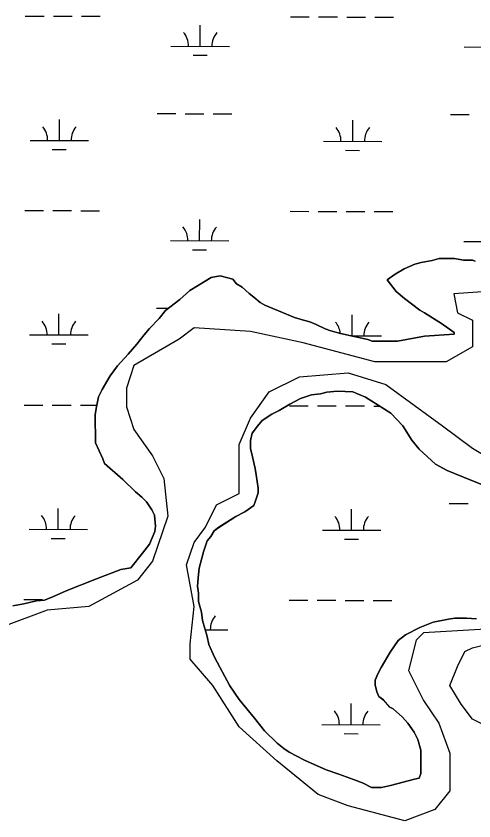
# Model space of a CAD drawing. Extents: x 3161615 to 3199515, y 867541 to 892976.
# Drawn here: x 3173738 to 3174522, y 886743 to 888120 of the extents above; entities that cross this region are included whole.
import ezdxf

# ---------------------------------------------------------------- set-up
doc = ezdxf.new("R2010")
doc.units = 0
for name, color, linetype in [('V-SITE-VEGE', 7, 'Continuous'), ('V-TOPO-SHOR', 7, 'Continuous'), ('V-WETL-SWMP', 7, 'Continuous')]:
    doc.layers.add(name, color=color, linetype=linetype)

msp = doc.modelspace()

# ---------------------------------------------------------------- linework, layer by layer
at = {"layer": 'V-SITE-VEGE'}
for p, q in [((3174450.1, 887701.5), (3174462.4, 887704.7)), ((3174462.4, 887704.7), (3174488.6, 887704.9)), ((3174488.6, 887704.9), (3174504.1, 887701.9)), ((3174504.1, 887701.9), (3174519.5, 887702)), ((3174519.5, 887702), (3174524.1, 887700.5)), ((3174402.4, 887687.2), (3174420.8, 887695.1)), ((3174420.8, 887695.1), (3174431.6, 887698.2)), ((3174431.6, 887698.2), (3174450.1, 887701.5)), ((3174072.4, 887672.1), (3174087.8, 887675.3)), ((3174087.8, 887675.3), (3174109.5, 887669.3)), ((3174373.2, 887668.4), (3174387, 887677.8)), ((3174387, 887677.8), (3174402.4, 887687.2)), ((3174035.6, 887650.2), (3174061.7, 887665.9)), ((3174061.7, 887665.9), (3174072.4, 887672.1)), ((3174109.5, 887669.3), (3174115.7, 887661.7)), ((3174115.7, 887661.7), (3174125, 887655.6)), ((3174388.8, 887648.5), (3174373.2, 887668.4)), ((3174018.7, 887634.7), (3174035.6, 887650.2)), ((3174125, 887655.6), (3174137.4, 887644.9)), ((3174402.8, 887636.3), (3174388.8, 887648.5)), ((3173994.2, 887615.9), (3174018.7, 887634.7)), ((3174137.4, 887644.9), (3174145.2, 887638.8)), ((3174145.2, 887638.8), (3174156.1, 887629.6)), ((3174429.2, 887616.5), (3174402.8, 887636.3)), ((3174156.1, 887629.6), (3174163.8, 887625.1)), ((3174163.8, 887625.1), (3174201, 887609.9)), ((3173983.5, 887602), (3173994.2, 887615.9)), ((3174201, 887609.9), (3174214.9, 887603.9)), ((3174437, 887611.9), (3174429.2, 887616.5)), ((3174466.4, 887593.6), (3174437, 887611.9)), ((3173966.7, 887584.9), (3173983.5, 887602)), ((3174214.9, 887603.9), (3174230.4, 887599.4)), ((3174230.4, 887599.4), (3174241.2, 887596.4)), ((3174241.2, 887596.4), (3174252, 887591.9)), ((3174252, 887591.9), (3174267.5, 887584.3)), ((3174488.1, 887578.4), (3174466.4, 887593.6)), ((3173957.5, 887574), (3173966.7, 887584.9)), ((3174267.5, 887584.3), (3174276.8, 887581.3)), ((3174276.8, 887581.3), (3174293.8, 887576.8)), ((3174488.2, 887575.3), (3174488.1, 887578.4)), ((3173945.3, 887558.5), (3173957.5, 887574)), ((3174293.8, 887576.8), (3174340.1, 887566.4)), ((3174340.1, 887566.4), (3174347.9, 887563.3)), ((3174391.1, 887563.7), (3174437.3, 887571.8)), ((3174437.3, 887571.8), (3174488.2, 887575.3)), ((3173930, 887541.4), (3173945.3, 887558.5)), ((3174347.9, 887563.3), (3174391.1, 887563.7)), ((3173911.7, 887521.2), (3173930, 887541.4)), ((3173899.5, 887504.1), (3173911.7, 887521.2)), ((3173885.8, 887480.8), (3173899.5, 887504.1)), ((3173875.3, 887448.4), (3173879.7, 887468.5)), ((3173879.7, 887468.5), (3173885.8, 887480.8)), ((3174243.8, 887471.5), (3174225.3, 887465.1)), ((3174259.2, 887473.1), (3174243.8, 887471.5)), ((3174269.9, 887476.3), (3174259.2, 887473.1)), ((3174288.4, 887478), (3174269.9, 887476.3)), ((3174314.7, 887476.7), (3174288.4, 887478)), ((3174336.3, 887467.6), (3174314.7, 887476.7)), ((3174206.9, 887455.7), (3174188.4, 887444.8)), ((3174225.3, 887465.1), (3174206.9, 887455.7)), ((3174379.8, 887440.2), (3174336.3, 887467.6)), ((3173873.8, 887437.6), (3173875.3, 887448.4)), ((3174188.4, 887444.8), (3174176.2, 887438.5)), ((3173874.2, 887389.7), (3173873.8, 887437.6)), ((3174159.3, 887427.6), (3174151.6, 887418.3)), ((3174176.2, 887438.5), (3174159.3, 887427.6)), ((3174400, 887418.8), (3174379.8, 887440.2)), ((3174151.6, 887418.3), (3174142.5, 887405.8)), ((3174415.6, 887394.2), (3174400, 887418.8)), ((3174142.5, 887405.8), (3174139.5, 887393.5)), ((3173886.8, 887362.1), (3173874.2, 887389.7)), ((3174139.5, 887393.5), (3174139.6, 887379.6)), ((3174428.1, 887378.9), (3174415.6, 887394.2)), ((3174139.6, 887379.6), (3174142.8, 887365.7)), ((3174456.1, 887352.9), (3174428.1, 887378.9)), ((3173889.9, 887354.4), (3173886.8, 887362.1)), ((3174142.8, 887365.7), (3174147.6, 887345.7)), ((3173921, 887326.9), (3173889.9, 887354.4)), ((3174147.6, 887345.7), (3174149.2, 887334.9)), ((3174476.2, 887342.3), (3174456.1, 887352.9)), ((3174149.2, 887334.9), (3174152.5, 887311.8)), ((3174516.4, 887325.6), (3174476.2, 887342.3)), ((3173942.8, 887305.5), (3173921, 887326.9)), ((3174576.8, 887301.5), (3174516.4, 887325.6)), ((3173953.7, 887296.3), (3173942.8, 887305.5)), ((3174152.6, 887304.1), (3174148.1, 887290.2)), ((3174152.5, 887311.8), (3174152.6, 887304.1)), ((3173961.4, 887288.7), (3173953.7, 887296.3)), ((3174148.1, 887290.2), (3174145.1, 887282.5)), ((3173970.8, 887274.9), (3173961.4, 887288.7)), ((3174145.1, 887282.5), (3174129.7, 887271.5)), ((3173975.5, 887265.6), (3173970.8, 887274.9)), ((3173977.2, 887247.1), (3173975.5, 887265.6)), ((3174114.4, 887263.7), (3174085.2, 887245)), ((3174129.7, 887271.5), (3174114.4, 887263.7)), ((3173966.7, 887216.2), (3173975.7, 887237.9)), ((3173975.7, 887237.9), (3173977.2, 887247.1)), ((3174077.5, 887238.7), (3174071.5, 887229.4)), ((3174085.2, 887245), (3174077.5, 887238.7)), ((3174065.3, 887221.6), (3174059.3, 887203.1)), ((3174071.5, 887229.4), (3174065.3, 887221.6)), ((3173954.5, 887200.7), (3173966.7, 887216.2)), ((3173934.6, 887175.8), (3173954.5, 887200.7)), ((3174059.3, 887203.1), (3174056.3, 887192.3)), ((3174056.3, 887192.3), (3174051.9, 887175.3)), ((3173876.2, 887156.8), (3173917.7, 887172.6)), ((3173917.7, 887172.6), (3173934.6, 887175.8)), ((3174051.9, 887175.3), (3174050.4, 887164.5)), ((3173823.9, 887136.4), (3173876.2, 887156.8)), ((3174050.4, 887164.5), (3174049, 887144.4)), ((3174049, 887144.4), (3174050.7, 887132.1)), ((3173787, 887120.6), (3173802.4, 887126.9)), ((3173802.4, 887126.9), (3173823.9, 887136.4)), ((3174050.7, 887132.1), (3174050.8, 887118.2)), ((3173733.1, 887110.9), (3173751.6, 887114.2)), ((3173751.6, 887114.2), (3173773.1, 887119)), ((3173773.1, 887119), (3173787, 887120.6)), ((3174050.8, 887118.2), (3174055.6, 887099.7)), ((3174055.6, 887099.7), (3174057.2, 887085.8)), ((3174057.2, 887085.8), (3174065.2, 887058.1)), ((3174429.1, 887073.5), (3174452.1, 887082.9)), ((3174452.1, 887082.9), (3174478.3, 887087.8)), ((3174478.3, 887087.8), (3174489.1, 887089.4)), ((3174489.1, 887089.4), (3174509.1, 887089.6)), ((3174509.1, 887089.6), (3174526.1, 887088.2)), ((3174404.5, 887060.9), (3174429.1, 887073.5)), ((3174065.2, 887058.1), (3174068.4, 887044.3)), ((3174392.2, 887051.6), (3174404.5, 887060.9)), ((3174068.4, 887044.3), (3174077.8, 887022.8)), ((3174378.5, 887031.4), (3174392.2, 887051.6)), ((3174363.3, 887005.1), (3174378.5, 887031.4)), ((3174077.8, 887022.8), (3174087.2, 887005.9)), ((3174087.2, 887005.9), (3174104.4, 886973.6)), ((3174357.2, 886994.2), (3174363.3, 887005.1)), ((3174352.7, 886983.4), (3174357.2, 886994.2)), ((3174104.4, 886973.6), (3174120, 886950.6)), ((3174352.7, 886975.7), (3174352.7, 886983.4)), ((3174355.9, 886963.4), (3174352.7, 886975.7)), ((3174359.1, 886955.7), (3174355.9, 886963.4)), ((3174120, 886950.6), (3174146.5, 886918.4)), ((3174366.9, 886949.6), (3174359.1, 886955.7)), ((3174377.7, 886937.3), (3174366.9, 886949.6)), ((3174383.9, 886934.3), (3174377.7, 886937.3)), ((3174399.5, 886920.5), (3174383.9, 886934.3)), ((3174146.5, 886918.4), (3174163.7, 886897)), ((3174408.8, 886909.8), (3174399.5, 886920.5)), ((3174419.7, 886894.5), (3174408.8, 886909.8)), ((3174163.7, 886897), (3174185.4, 886875.6)), ((3174426, 886882.2), (3174419.7, 886894.5)), ((3174430.8, 886863.7), (3174426, 886882.2)), ((3174185.4, 886875.6), (3174196.3, 886866.4)), ((3174196.3, 886866.4), (3174205.6, 886860.3)), ((3174431.1, 886823.6), (3174430.8, 886863.7)), ((3174205.6, 886860.3), (3174232, 886846.7)), ((3174232, 886846.7), (3174269.1, 886830)), ((3174269.1, 886830), (3174290.8, 886822.5)), ((3174290.8, 886822.5), (3174315.5, 886813.4)), ((3174428.1, 886815.9), (3174431.1, 886823.6)), ((3174315.5, 886813.4), (3174332.5, 886807.4)), ((3174332.5, 886807.4), (3174346.5, 886799.8)), ((3174378.9, 886803.1), (3174420.4, 886814.3)), ((3174420.4, 886814.3), (3174428.1, 886815.9)), ((3174346.5, 886799.8), (3174363.5, 886799.9)), ((3174363.5, 886799.9), (3174378.9, 886803.1))]:
    msp.add_line(p, q, dxfattribs=at)
at = {"layer": 'V-TOPO-SHOR'}
for points in [[(3174577.4, 887650.6), (3174487.2, 887644.2), (3174493.6, 887612), (3174519.4, 887599.1), (3174519.4, 887554), (3174474.3, 887528.3), (3174352, 887528.3), (3174229.7, 887560.5), (3174139.5, 887579.8), (3174042.9, 887586.2), (3174017.2, 887566.9), (3173939.9, 887521.8), (3173927.1, 887483.2), (3173927.1, 887451), (3173939.9, 887412.4), (3173972.1, 887367.3), (3173991.4, 887328.7), (3173997.9, 887264.3), (3173972.1, 887187), (3173946.4, 887154.8), (3173862.7, 887109.8), (3173791.8, 887103.3), (3173637.3, 887045.4)], [(3174551.6, 887071.1), (3174435.7, 887064.7), (3174422.8, 887051.8), (3174409.9, 887000.3), (3174435.7, 886948.8), (3174461.5, 886910.2), (3174480.8, 886858.6), (3174480.8, 886794.3), (3174455, 886762.1), (3174403.5, 886742.8), (3174306.9, 886768.5), (3174255.4, 886787.8), (3174184.6, 886845.8), (3174120.2, 886903.7), (3174075.1, 886974.5), (3174036.5, 887019.6), (3174036.5, 887045.4), (3174042.9, 887109.8), (3174030.1, 887180.6), (3174042.9, 887219.2), (3174062.3, 887245), (3174081.6, 887283.6), (3174120.2, 887302.9), (3174120.2, 887348), (3174120.2, 887386.6), (3174139.5, 887431.7), (3174171.7, 887476.8), (3174223.2, 887502.5), (3174306.9, 887509), (3174371.3, 887489.6), (3174467.9, 887418.8), (3174519.4, 887380.2), (3174583.8, 887341.5)], [(3174558, 886897.3), (3174519.4, 886916.6), (3174500.1, 886942.4), (3174480.8, 886974.5), (3174493.6, 887006.7), (3174506.5, 887032.5), (3174519.4, 887038.9), (3174570.9, 887051.8)]]:
    msp.add_lwpolyline(points, dxfattribs=at)
at = {"layer": 'V-WETL-SWMP'}
for p, q in [((3173754.2, 888119.5), (3173786.2, 888119.5)), ((3173802.2, 888119.4), (3173834.2, 888119.3)), ((3173850.2, 888119.3), (3173882.2, 888119.2)), ((3174208.1, 888118.3), (3174240.1, 888118.2)), ((3174256.1, 888118.2), (3174288.1, 888118.1)), ((3174304.1, 888118), (3174336.1, 888117.9)), ((3174352.1, 888117.9), (3174384.1, 888117.8)), ((3174053.4, 888068), (3174053.5, 888104)), ((3174003.4, 888068.1), (3174103.4, 888067.8)), ((3174505.3, 888066.7), (3174605.3, 888066.5)), ((3174041.4, 888052.6), (3174065.3, 888052.5)), ((3173979.7, 887952.8), (3174011.7, 887952.7)), ((3174027.7, 887952.6), (3174059.7, 887952.5)), ((3174075.7, 887952.5), (3174107.7, 887952.4)), ((3174481.6, 887951.4), (3174513.6, 887951.3)), ((3173812.5, 887906.8), (3173812.6, 887942.8)), ((3174314.4, 887905.4), (3174314.5, 887941.4)), ((3173762.5, 887906.9), (3173862.5, 887906.6)), ((3174264.4, 887905.5), (3174364.4, 887905.3)), ((3173800.4, 887891.4), (3173824.4, 887891.3)), ((3174302.3, 887890), (3174326.3, 887889.9)), ((3173753.3, 887786.9), (3173785.3, 887786.8)), ((3173801.3, 887786.7), (3173833.3, 887786.7)), ((3173849.3, 887786.6), (3173881.3, 887786.5)), ((3174207.2, 887785.6), (3174239.2, 887785.5)), ((3174255.2, 887785.5), (3174287.2, 887785.4)), ((3174303.2, 887785.4), (3174335.2, 887785.3)), ((3174351.2, 887785.2), (3174383.2, 887785.1)), ((3174052.5, 887735.3), (3174052.6, 887771.3)), ((3174002.5, 887735.4), (3174102.5, 887735.2)), ((3174504.4, 887734.1), (3174604.4, 887733.8)), ((3174040.4, 887719.9), (3174064.4, 887719.8)), ((3174462.4, 887704.7), (3174450.1, 887701.5)), ((3174488.6, 887704.9), (3174462.4, 887704.7)), ((3174504.1, 887701.9), (3174488.6, 887704.9)), ((3174519.5, 887702), (3174504.1, 887701.9)), ((3174524.1, 887700.5), (3174519.5, 887702)), ((3174420.8, 887695.1), (3174402.4, 887687.2)), ((3174431.6, 887698.2), (3174420.8, 887695.1)), ((3174450.1, 887701.5), (3174431.6, 887698.2)), ((3174087.8, 887675.3), (3174072.4, 887672.1)), ((3174109.5, 887669.3), (3174087.8, 887675.3)), ((3174387, 887677.8), (3174373.2, 887668.4)), ((3174402.4, 887687.2), (3174387, 887677.8)), ((3174061.7, 887665.9), (3174035.6, 887650.2)), ((3174072.4, 887672.1), (3174061.7, 887665.9)), ((3174115.7, 887661.7), (3174109.5, 887669.3)), ((3174125, 887655.6), (3174115.7, 887661.7)), ((3174373.2, 887668.4), (3174388.8, 887648.5)), ((3174035.6, 887650.2), (3174018.7, 887634.7)), ((3174137.4, 887644.9), (3174125, 887655.6)), ((3174388.8, 887648.5), (3174402.8, 887636.3)), ((3174018.7, 887634.7), (3173994.2, 887615.9)), ((3174145.2, 887638.8), (3174137.4, 887644.9)), ((3174156.1, 887629.6), (3174145.2, 887638.8)), ((3174402.8, 887636.3), (3174429.2, 887616.5)), ((3173978.7, 887620.1), (3173999.6, 887620)), ((3174163.8, 887625.1), (3174156.1, 887629.6)), ((3174201, 887609.9), (3174163.8, 887625.1)), ((3173811.6, 887574.1), (3173811.7, 887610.1)), ((3173994.2, 887615.9), (3173983.5, 887602)), ((3174214.9, 887603.9), (3174201, 887609.9)), ((3174313.5, 887572.7), (3174313.6, 887608.7)), ((3174429.2, 887616.5), (3174437, 887611.9)), ((3174437, 887611.9), (3174466.4, 887593.6)), ((3173983.5, 887602), (3173966.7, 887584.9)), ((3174230.4, 887599.4), (3174214.9, 887603.9)), ((3174241.2, 887596.4), (3174230.4, 887599.4)), ((3174252, 887591.9), (3174241.2, 887596.4)), ((3174267.5, 887584.3), (3174252, 887591.9)), ((3174466.4, 887593.6), (3174488.1, 887578.4)), ((3173966.7, 887584.9), (3173957.5, 887574)), ((3174276.8, 887581.3), (3174267.5, 887584.3)), ((3174293.8, 887576.8), (3174276.8, 887581.3)), ((3174488.1, 887578.4), (3174488.2, 887575.3)), ((3173761.6, 887574.2), (3173861.6, 887574)), ((3173957.5, 887574), (3173945.3, 887558.5)), ((3174340.1, 887566.4), (3174293.8, 887576.8)), ((3174311.8, 887572.7), (3174363.5, 887572.6)), ((3174347.9, 887563.3), (3174340.1, 887566.4)), ((3174437.3, 887571.8), (3174391.1, 887563.7)), ((3174488.2, 887575.3), (3174437.3, 887571.8)), ((3173799.5, 887558.7), (3173823.5, 887558.6)), ((3173945.3, 887558.5), (3173930, 887541.4)), ((3174391.1, 887563.7), (3174347.9, 887563.3)), ((3173930, 887541.4), (3173911.7, 887521.2)), ((3173911.7, 887521.2), (3173899.5, 887504.1)), ((3173899.5, 887504.1), (3173885.8, 887480.8)), ((3173879.7, 887468.5), (3173875.3, 887448.4)), ((3173885.8, 887480.8), (3173879.7, 887468.5)), ((3174225.3, 887465.1), (3174243.8, 887471.5)), ((3174243.8, 887471.5), (3174259.2, 887473.1)), ((3174259.2, 887473.1), (3174269.9, 887476.3)), ((3174269.9, 887476.3), (3174288.4, 887478)), ((3174288.4, 887478), (3174314.7, 887476.7)), ((3174314.7, 887476.7), (3174336.3, 887467.6)), ((3173752.4, 887454.2), (3173784.4, 887454.1)), ((3174188.4, 887444.8), (3174206.9, 887455.7)), ((3174206.9, 887455.7), (3174225.3, 887465.1)), ((3174336.3, 887467.6), (3174379.8, 887440.2)), ((3173800.4, 887454.1), (3173832.4, 887454)), ((3173848.4, 887453.9), (3173876.5, 887453.9)), ((3173875.3, 887448.4), (3173873.8, 887437.6)), ((3174176.2, 887438.5), (3174188.4, 887444.8)), ((3174206.3, 887452.9), (3174238.3, 887452.9)), ((3174254.3, 887452.8), (3174286.3, 887452.7)), ((3174302.3, 887452.7), (3174334.3, 887452.6)), ((3174350.3, 887452.5), (3174360.2, 887452.5)), ((3173873.8, 887437.6), (3173874.2, 887389.7)), ((3174151.6, 887418.3), (3174159.3, 887427.6)), ((3174159.3, 887427.6), (3174176.2, 887438.5)), ((3174379.8, 887440.2), (3174400, 887418.8)), ((3174142.5, 887405.8), (3174151.6, 887418.3)), ((3174400, 887418.8), (3174415.6, 887394.2)), ((3174139.5, 887393.5), (3174142.5, 887405.8)), ((3173874.2, 887389.7), (3173886.8, 887362.1)), ((3174139.6, 887379.6), (3174139.5, 887393.5)), ((3174415.6, 887394.2), (3174428.1, 887378.9)), ((3174142.8, 887365.7), (3174139.6, 887379.6)), ((3174428.1, 887378.9), (3174456.1, 887352.9)), ((3173886.8, 887362.1), (3173889.9, 887354.4)), ((3174147.6, 887345.7), (3174142.8, 887365.7)), ((3173889.9, 887354.4), (3173921, 887326.9)), ((3174149.2, 887334.9), (3174147.6, 887345.7)), ((3174456.1, 887352.9), (3174476.2, 887342.3)), ((3174152.5, 887311.8), (3174149.2, 887334.9)), ((3174476.2, 887342.3), (3174516.4, 887325.6)), ((3173921, 887326.9), (3173942.8, 887305.5)), ((3174516.4, 887325.6), (3174576.8, 887301.5)), ((3173942.8, 887305.5), (3173953.7, 887296.3)), ((3174148.1, 887290.2), (3174152.6, 887304.1)), ((3174152.6, 887304.1), (3174152.5, 887311.8)), ((3173953.7, 887296.3), (3173961.4, 887288.7)), ((3174145.1, 887282.5), (3174148.1, 887290.2)), ((3173810.6, 887241.4), (3173810.7, 887277.4)), ((3173961.4, 887288.7), (3173970.8, 887274.9)), ((3174129.7, 887271.5), (3174145.1, 887282.5)), ((3174312.5, 887240), (3174312.6, 887276)), ((3174479.7, 887286), (3174511.7, 887285.9)), ((3173970.8, 887274.9), (3173975.5, 887265.6)), ((3173975.5, 887265.6), (3173977.2, 887247.1)), ((3174085.2, 887244.9), (3174114.4, 887263.7)), ((3174114.4, 887263.7), (3174129.7, 887271.5)), ((3173760.6, 887241.6), (3173860.6, 887241.3)), ((3173975.7, 887237.9), (3173966.7, 887216.2)), ((3173977.2, 887247.1), (3173975.7, 887237.9)), ((3174071.5, 887229.4), (3174077.5, 887238.7)), ((3174077.5, 887238.7), (3174085.2, 887244.9)), ((3174262.5, 887240.2), (3174362.5, 887239.9)), ((3173798.6, 887226), (3173822.6, 887226)), ((3174059.3, 887203.1), (3174065.3, 887221.6)), ((3174065.3, 887221.6), (3174071.5, 887229.4)), ((3174300.5, 887224.7), (3174324.5, 887224.6)), ((3173966.7, 887216.2), (3173954.5, 887200.7)), ((3173954.5, 887200.7), (3173934.6, 887175.8)), ((3174056.3, 887192.3), (3174059.3, 887203.1)), ((3174051.9, 887175.3), (3174056.3, 887192.3)), ((3173917.7, 887172.6), (3173876.2, 887156.8)), ((3173934.6, 887175.8), (3173917.7, 887172.6)), ((3174050.4, 887164.5), (3174051.9, 887175.3)), ((3173876.2, 887156.8), (3173823.9, 887136.4)), ((3174049, 887144.4), (3174050.4, 887164.5)), ((3174050.7, 887132.1), (3174049, 887144.4)), ((3173802.4, 887126.9), (3173787, 887120.6)), ((3173823.9, 887136.4), (3173802.4, 887126.9)), ((3174050.8, 887118.2), (3174050.7, 887132.1)), ((3173751.6, 887114.2), (3173733.1, 887110.9)), ((3173751.5, 887121.5), (3173783.5, 887121.4)), ((3173773.1, 887119), (3173751.6, 887114.2)), ((3173787, 887120.6), (3173773.1, 887119)), ((3174055.6, 887099.7), (3174050.8, 887118.2)), ((3174205.4, 887120.3), (3174237.4, 887120.2)), ((3174253.4, 887120.1), (3174285.4, 887120.1)), ((3174301.4, 887120), (3174333.4, 887119.9)), ((3174349.4, 887119.9), (3174381.4, 887119.8)), ((3174057.2, 887085.8), (3174055.6, 887099.7)), ((3174065.2, 887058.1), (3174057.2, 887085.8)), ((3174452.1, 887082.9), (3174429.1, 887073.5)), ((3174478.3, 887087.8), (3174452.1, 887082.9)), ((3174489.1, 887089.4), (3174478.3, 887087.8)), ((3174509.1, 887089.6), (3174489.1, 887089.4)), ((3174526.1, 887088.2), (3174509.1, 887089.6)), ((3174061.8, 887069.9), (3174100.6, 887069.8)), ((3174429.1, 887073.5), (3174404.5, 887060.9)), ((3174068.4, 887044.3), (3174065.2, 887058.1)), ((3174404.5, 887060.9), (3174392.2, 887051.6)), ((3174077.8, 887022.8), (3174068.4, 887044.3)), ((3174392.2, 887051.6), (3174378.5, 887031.4)), ((3174378.5, 887031.4), (3174363.3, 887005.1)), ((3174087.2, 887005.9), (3174077.8, 887022.8)), ((3174104.4, 886973.6), (3174087.2, 887005.9)), ((3174363.3, 887005.1), (3174357.2, 886994.2)), ((3174357.2, 886994.2), (3174352.7, 886983.4)), ((3174120, 886950.6), (3174104.4, 886973.6)), ((3174352.7, 886983.4), (3174352.7, 886975.7)), ((3174352.7, 886975.7), (3174355.9, 886963.4)), ((3174355.9, 886963.4), (3174359.1, 886955.7)), ((3174146.5, 886918.4), (3174120, 886950.6)), ((3174359.1, 886955.7), (3174366.8, 886949.6)), ((3174366.8, 886949.6), (3174377.7, 886937.3)), ((3174311.6, 886907.4), (3174311.7, 886943.4)), ((3174377.7, 886937.3), (3174383.9, 886934.3)), ((3174383.9, 886934.3), (3174399.5, 886920.5)), ((3174163.7, 886897), (3174146.5, 886918.4)), ((3174399.5, 886920.5), (3174408.8, 886909.8)), ((3174261.6, 886907.5), (3174361.6, 886907.2)), ((3174408.8, 886909.8), (3174419.7, 886894.5)), ((3174185.4, 886875.6), (3174163.7, 886897)), ((3174299.6, 886892), (3174323.6, 886891.9)), ((3174419.7, 886894.5), (3174426, 886882.2)), ((3174426, 886882.2), (3174430.8, 886863.7)), ((3174196.3, 886866.4), (3174185.4, 886875.6)), ((3174205.6, 886860.3), (3174196.3, 886866.4)), ((3174430.8, 886863.7), (3174431.1, 886823.6)), ((3174232, 886846.7), (3174205.6, 886860.3)), ((3174269.1, 886830), (3174232, 886846.7)), ((3174290.8, 886822.5), (3174269.1, 886830)), ((3174315.5, 886813.4), (3174290.8, 886822.5)), ((3174431.1, 886823.6), (3174428.1, 886815.9)), ((3174332.5, 886807.4), (3174315.5, 886813.4)), ((3174346.5, 886799.8), (3174332.5, 886807.4)), ((3174420.4, 886814.3), (3174378.9, 886803.1)), ((3174428.1, 886815.9), (3174420.4, 886814.3)), ((3174363.5, 886799.9), (3174346.5, 886799.8)), ((3174378.9, 886803.1), (3174363.5, 886799.9))]:
    msp.add_line(p, q, dxfattribs=at)
for centre, start, end in [((3173998.2, 888068.6), 359.0699, 40.6135), ((3174108.6, 888068.3), 139.0699, 180.6135), ((3173757.2, 887907.4), 359.0699, 40.6135), ((3173867.7, 887907.1), 139.0699, 180.6135), ((3174259.1, 887906), 359.0699, 40.6135), ((3174369.6, 887905.7), 139.0699, 180.6135), ((3173997.2, 887735.9), 359.0699, 40.6135), ((3174107.7, 887735.6), 139.0699, 180.6135), ((3173756.3, 887574.7), 359.0699, 40.6135), ((3173866.8, 887574.4), 139.0699, 180.6135), ((3174258.2, 887573.3), 5.7905, 40.6135), ((3174368.7, 887573), 139.0699, 180.6135), ((3173755.4, 887242.1), 359.0699, 40.6135), ((3173865.9, 887241.8), 139.0699, 180.6135), ((3174257.3, 887240.7), 359.0699, 40.6135), ((3174367.8, 887240.4), 139.0699, 180.6135), ((3174105.9, 887070.3), 139.0699, 180.6135), ((3174256.4, 886908), 359.0699, 40.6135), ((3174366.9, 886907.7), 139.0699, 180.6135)]:
    msp.add_arc(centre, 35.2, start, end, dxfattribs=at)

doc.saveas('drawing.dxf')
